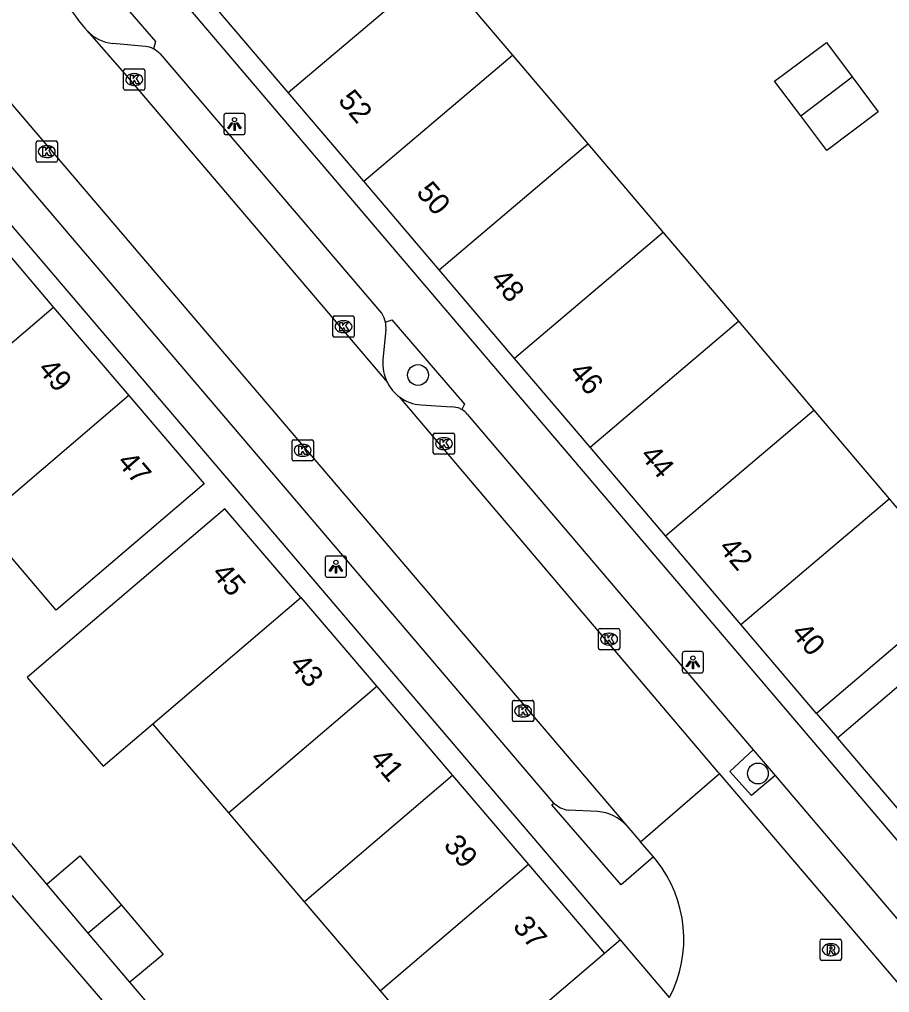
# Model space of a CAD drawing. Extents: x 160379 to 161131, y 383940 to 384849.
# Drawn here: x 160496.08 to 160537.01, y 384630.2 to 384675.97 of the extents above; entities that cross this region are included whole.
import ezdxf

# ---------------------------------------------------------------- set-up
doc = ezdxf.new("R2010")
doc.units = 0
for name, color, linetype in [('IMGEO_Boom', 7, 'Continuous'), ('IMGEO_Erf', 7, 'Continuous'), ('IMGEO_Kolk', 7, 'Continuous'), ('IMGEO_Lichtpunt', 7, 'Continuous'), ('IMGEO_Pand', 7, 'Continuous'), ('IMGEO_Pand_nummerreeks', 7, 'Continuous'), ('IMGEO_Parkeervlak_open', 7, 'Continuous'), ('IMGEO_Rijbaan_lokaal_open', 7, 'Continuous'), ('IMGEO_Rioolput', 7, 'Continuous'), ('IMGEO_Voetpad_open', 7, 'Continuous')]:
    doc.layers.add(name, color=color, linetype=linetype)

msp = doc.modelspace()

# ---------------------------------------------------------------- linework, layer by layer
at = {"layer": 'IMGEO_Boom'}
for centre in [(160514.825, 384659.244), (160530.817, 384640.501)]:
    msp.add_circle(centre, 0.489, dxfattribs=at)
at = {"layer": 'IMGEO_Erf'}
for points in [[(160533.571, 384643.324), (160534.556, 384642.176)], [(160490.311, 384641.034), (160508.84, 384619.505)], [(160497.358, 384635.292), (160494.128, 384639.095)], [(160504.36, 384627.069), (160501.263, 384630.684)]]:
    msp.add_lwpolyline(points, dxfattribs=at)
at = {"layer": 'IMGEO_Kolk'}
for p, q in [((160500.976, 384672.716), (160500.976, 384673.568)), ((160501.051, 384673.642), (160501.903, 384673.642)), ((160501.464, 384673.422), (160501.489, 384673.422)), ((160501.977, 384673.568), (160501.977, 384672.716)), ((160501.903, 384672.642), (160501.051, 384672.642)), ((160501.487, 384672.862), (160501.462, 384672.862)), ((160496.861, 384669.327), (160496.861, 384670.179)), ((160496.936, 384670.253), (160497.788, 384670.253)), ((160497.862, 384670.179), (160497.862, 384669.327)), ((160497.349, 384670.033), (160497.374, 384670.033)), ((160497.788, 384669.253), (160496.936, 384669.253)), ((160497.372, 384669.473), (160497.347, 384669.473)), ((160510.823, 384661.094), (160510.823, 384661.946)), ((160510.898, 384662.02), (160511.75, 384662.02)), ((160511.824, 384661.946), (160511.824, 384661.094)), ((160511.311, 384661.8), (160511.336, 384661.8)), ((160511.75, 384661.02), (160510.898, 384661.02)), ((160511.334, 384661.24), (160511.309, 384661.24)), ((160515.545, 384655.589), (160515.545, 384656.441)), ((160515.62, 384656.515), (160516.472, 384656.515)), ((160516.546, 384656.441), (160516.546, 384655.589)), ((160508.902, 384655.275), (160508.902, 384656.127)), ((160508.977, 384656.201), (160509.829, 384656.201)), ((160509.39, 384655.981), (160509.415, 384655.981)), ((160509.903, 384656.127), (160509.903, 384655.275)), ((160516.033, 384656.295), (160516.058, 384656.295)), ((160516.472, 384655.515), (160515.62, 384655.515)), ((160516.056, 384655.735), (160516.031, 384655.735)), ((160509.829, 384655.201), (160508.977, 384655.201)), ((160509.413, 384655.421), (160509.388, 384655.421)), ((160523.391, 384647.321), (160524.243, 384647.321)), ((160523.316, 384646.395), (160523.316, 384647.247)), ((160523.804, 384647.101), (160523.829, 384647.101)), ((160524.317, 384647.247), (160524.317, 384646.395)), ((160523.827, 384646.541), (160523.802, 384646.541)), ((160524.243, 384646.321), (160523.391, 384646.321)), ((160519.271, 384643.016), (160519.271, 384643.868)), ((160519.346, 384643.942), (160520.198, 384643.942)), ((160519.759, 384643.722), (160519.784, 384643.722)), ((160520.272, 384643.868), (160520.272, 384643.016)), ((160519.782, 384643.162), (160519.757, 384643.162)), ((160520.198, 384642.942), (160519.346, 384642.942))]:
    msp.add_line(p, q, dxfattribs=at)
for points in [[(160500.976, 384672.716), (160500.976, 384673.568)], [(160501.051, 384673.642), (160501.903, 384673.642)], [(160501.297, 384673.342), (160501.42, 384673.342), (160501.42, 384673.191), (160501.55, 384673.342), (160501.714, 384673.342), (160501.568, 384673.191), (160501.721, 384672.942), (160501.569, 384672.942), (160501.484, 384673.106), (160501.42, 384673.039), (160501.42, 384672.942), (160501.297, 384672.942), (160501.297, 384673.342)], [(160501.977, 384673.568), (160501.977, 384672.716)], [(160501.903, 384672.642), (160501.051, 384672.642)], [(160496.861, 384669.327), (160496.861, 384670.179)], [(160496.936, 384670.253), (160497.788, 384670.253)], [(160497.862, 384670.179), (160497.862, 384669.327)], [(160497.182, 384669.953), (160497.305, 384669.953), (160497.305, 384669.802), (160497.435, 384669.953), (160497.599, 384669.953), (160497.453, 384669.802), (160497.606, 384669.553), (160497.454, 384669.553), (160497.369, 384669.717), (160497.305, 384669.65), (160497.305, 384669.553), (160497.182, 384669.553), (160497.182, 384669.953)], [(160497.788, 384669.253), (160496.936, 384669.253)], [(160510.823, 384661.094), (160510.823, 384661.946)], [(160510.898, 384662.02), (160511.75, 384662.02)], [(160511.824, 384661.946), (160511.824, 384661.094)], [(160511.144, 384661.72), (160511.267, 384661.72), (160511.267, 384661.569), (160511.397, 384661.72), (160511.561, 384661.72), (160511.415, 384661.569), (160511.568, 384661.32), (160511.416, 384661.32), (160511.331, 384661.484), (160511.267, 384661.417), (160511.267, 384661.32), (160511.144, 384661.32), (160511.144, 384661.72)], [(160511.75, 384661.02), (160510.898, 384661.02)], [(160515.545, 384655.589), (160515.545, 384656.441)], [(160515.62, 384656.515), (160516.472, 384656.515)], [(160516.546, 384656.441), (160516.546, 384655.589)], [(160508.902, 384655.275), (160508.902, 384656.127)], [(160508.977, 384656.201), (160509.829, 384656.201)], [(160509.903, 384656.127), (160509.903, 384655.275)], [(160515.866, 384656.215), (160515.989, 384656.215), (160515.989, 384656.064), (160516.119, 384656.215), (160516.283, 384656.215), (160516.137, 384656.064), (160516.29, 384655.815), (160516.138, 384655.815), (160516.053, 384655.979), (160515.989, 384655.912), (160515.989, 384655.815), (160515.866, 384655.815), (160515.866, 384656.215)], [(160509.223, 384655.901), (160509.346, 384655.901), (160509.346, 384655.75), (160509.476, 384655.901), (160509.64, 384655.901), (160509.494, 384655.75), (160509.647, 384655.501), (160509.495, 384655.501), (160509.41, 384655.665), (160509.346, 384655.598), (160509.346, 384655.501), (160509.223, 384655.501), (160509.223, 384655.901)], [(160516.472, 384655.515), (160515.62, 384655.515)], [(160509.829, 384655.201), (160508.977, 384655.201)], [(160523.391, 384647.321), (160524.243, 384647.321)], [(160523.316, 384646.395), (160523.316, 384647.247)], [(160523.637, 384647.021), (160523.76, 384647.021), (160523.76, 384646.87), (160523.89, 384647.021), (160524.054, 384647.021), (160523.908, 384646.87), (160524.061, 384646.621), (160523.909, 384646.621), (160523.824, 384646.785), (160523.76, 384646.718), (160523.76, 384646.621), (160523.637, 384646.621), (160523.637, 384647.021)], [(160524.317, 384647.247), (160524.317, 384646.395)], [(160524.243, 384646.321), (160523.391, 384646.321)], [(160519.271, 384643.016), (160519.271, 384643.868)], [(160519.346, 384643.942), (160520.198, 384643.942)], [(160519.592, 384643.642), (160519.715, 384643.642), (160519.715, 384643.491), (160519.845, 384643.642), (160520.009, 384643.642), (160519.863, 384643.491), (160520.016, 384643.242), (160519.864, 384643.242), (160519.779, 384643.406), (160519.715, 384643.339), (160519.715, 384643.242), (160519.592, 384643.242), (160519.592, 384643.642)], [(160520.272, 384643.868), (160520.272, 384643.016)], [(160520.198, 384642.942), (160519.346, 384642.942)]]:
    msp.add_lwpolyline(points, dxfattribs=at)
for centre, start, end in [((160501.053, 384673.566), 91.552, 178.448), ((160501.053, 384673.566), 91.552, 178.448), ((160501.901, 384673.566), 1.552, 88.448), ((160501.901, 384673.566), 1.552, 88.448), ((160501.053, 384672.718), 181.552, 268.448), ((160501.053, 384672.718), 181.552, 268.448), ((160501.901, 384672.718), 271.552, 358.448), ((160501.901, 384672.718), 271.552, 358.448), ((160496.938, 384670.177), 91.552, 178.448), ((160496.938, 384670.177), 91.552, 178.448), ((160497.786, 384670.177), 1.552, 88.448), ((160497.786, 384670.177), 1.552, 88.448), ((160496.938, 384669.329), 181.552, 268.448), ((160496.938, 384669.329), 181.552, 268.448), ((160497.786, 384669.329), 271.552, 358.448), ((160497.786, 384669.329), 271.552, 358.448), ((160510.9, 384661.944), 91.552, 178.448), ((160510.9, 384661.944), 91.552, 178.448), ((160511.748, 384661.944), 1.552, 88.448), ((160511.748, 384661.944), 1.552, 88.448), ((160510.9, 384661.096), 181.552, 268.448), ((160510.9, 384661.096), 181.552, 268.448), ((160511.748, 384661.096), 271.552, 358.448), ((160511.748, 384661.096), 271.552, 358.448), ((160515.622, 384656.439), 91.552, 178.448), ((160515.622, 384656.439), 91.552, 178.448), ((160516.47, 384656.439), 1.552, 88.448), ((160516.47, 384656.439), 1.552, 88.448), ((160508.979, 384656.125), 91.552, 178.448), ((160508.979, 384656.125), 91.552, 178.448), ((160509.827, 384656.125), 1.552, 88.448), ((160509.827, 384656.125), 1.552, 88.448), ((160515.622, 384655.591), 181.552, 268.448), ((160515.622, 384655.591), 181.552, 268.448), ((160516.47, 384655.591), 271.552, 358.448), ((160516.47, 384655.591), 271.552, 358.448), ((160508.979, 384655.277), 181.552, 268.448), ((160508.979, 384655.277), 181.552, 268.448), ((160509.827, 384655.277), 271.552, 358.448), ((160509.827, 384655.277), 271.552, 358.448), ((160523.393, 384647.245), 91.552, 178.448), ((160523.393, 384647.245), 91.552, 178.448), ((160524.241, 384647.245), 1.552, 88.448), ((160524.241, 384647.245), 1.552, 88.448), ((160523.393, 384646.397), 181.552, 268.448), ((160523.393, 384646.397), 181.552, 268.448), ((160524.241, 384646.397), 271.552, 358.448), ((160524.241, 384646.397), 271.552, 358.448), ((160519.348, 384643.866), 91.552, 178.448), ((160519.348, 384643.866), 91.552, 178.448), ((160520.196, 384643.866), 1.552, 88.448), ((160520.196, 384643.866), 1.552, 88.448), ((160519.348, 384643.018), 181.552, 268.448), ((160519.348, 384643.018), 181.552, 268.448), ((160520.196, 384643.018), 271.552, 358.448), ((160520.196, 384643.018), 271.552, 358.448)]:
    msp.add_arc(centre, 0.0765, start, end, dxfattribs=at)
for centre, major_axis, ratio, start_param, end_param in [((160501.463, 384673.142), (-0.387, 0.002), 0.722429, 4.712389, 7.853982), ((160501.488, 384673.142), (-0.39, 0.002), 0.717154, 1.570796, 4.712389), ((160497.348, 384669.753), (-0.387, 0.002), 0.722429, 4.712389, 7.853982), ((160497.373, 384669.753), (-0.39, 0.002), 0.717154, 1.570796, 4.712389), ((160511.31, 384661.52), (-0.387, 0.002), 0.722429, 4.712389, 7.853982), ((160511.335, 384661.52), (-0.39, 0.002), 0.717154, 1.570796, 4.712389), ((160509.389, 384655.701), (-0.387, 0.002), 0.722429, 4.712389, 7.853982), ((160509.414, 384655.701), (-0.39, 0.002), 0.717154, 1.570796, 4.712389), ((160516.032, 384656.015), (-0.387, 0.002), 0.722429, 4.712389, 7.853982), ((160516.057, 384656.015), (-0.39, 0.002), 0.717154, 1.570796, 4.712389), ((160523.803, 384646.821), (-0.387, 0.002), 0.722429, 4.712389, 7.853982), ((160523.828, 384646.821), (-0.39, 0.002), 0.717154, 1.570796, 4.712389), ((160519.758, 384643.442), (-0.387, 0.002), 0.722429, 4.712389, 7.853982), ((160519.783, 384643.442), (-0.39, 0.002), 0.717154, 1.570796, 4.712389)]:
    msp.add_ellipse(centre, major_axis=major_axis, ratio=ratio, start_param=start_param, end_param=end_param, dxfattribs=at)
at = {"layer": 'IMGEO_Lichtpunt'}
for p, q in [((160506.596, 384671.548), (160505.788, 384671.548)), ((160506.596, 384671.548), (160505.788, 384671.548)), ((160505.694, 384671.453), (160505.694, 384670.646)), ((160505.694, 384671.453), (160505.694, 384670.646)), ((160506.69, 384670.646), (160506.69, 384671.453)), ((160506.69, 384670.646), (160506.69, 384671.453)), ((160505.788, 384670.552), (160506.596, 384670.552)), ((160505.788, 384670.552), (160506.596, 384670.552)), ((160510.465, 384650.635), (160510.465, 384649.828)), ((160510.465, 384650.635), (160510.465, 384649.828)), ((160511.367, 384650.73), (160510.559, 384650.73)), ((160511.367, 384650.73), (160510.559, 384650.73)), ((160511.461, 384649.828), (160511.461, 384650.635)), ((160511.461, 384649.828), (160511.461, 384650.635)), ((160510.559, 384649.734), (160511.367, 384649.734)), ((160510.559, 384649.734), (160511.367, 384649.734)), ((160527.26, 384646.137), (160527.26, 384645.33)), ((160527.26, 384646.137), (160527.26, 384645.33)), ((160528.162, 384646.232), (160527.354, 384646.232)), ((160528.162, 384646.232), (160527.354, 384646.232)), ((160528.256, 384645.33), (160528.256, 384646.137)), ((160528.256, 384645.33), (160528.256, 384646.137)), ((160527.354, 384645.236), (160528.162, 384645.236)), ((160527.354, 384645.236), (160528.162, 384645.236))]:
    msp.add_line(p, q, dxfattribs=at)
for points in [[(160506.068, 384671.117), (160506.107, 384671.089), (160505.919, 384670.827), (160505.881, 384670.854), (160506.068, 384671.117)], [(160506.17, 384671.069), (160506.217, 384671.069), (160506.217, 384670.747), (160506.17, 384670.747), (160506.17, 384671.069)], [(160506.28, 384671.089), (160506.318, 384671.116), (160506.505, 384670.854), (160506.466, 384670.826), (160506.28, 384671.089)], [(160510.839, 384650.299), (160510.878, 384650.271), (160510.69, 384650.009), (160510.652, 384650.036), (160510.839, 384650.299)], [(160510.941, 384650.251), (160510.988, 384650.251), (160510.988, 384649.929), (160510.941, 384649.929), (160510.941, 384650.251)], [(160511.051, 384650.271), (160511.089, 384650.298), (160511.276, 384650.036), (160511.237, 384650.008), (160511.051, 384650.271)], [(160527.634, 384645.801), (160527.673, 384645.773), (160527.485, 384645.511), (160527.447, 384645.538), (160527.634, 384645.801)], [(160527.736, 384645.753), (160527.783, 384645.753), (160527.783, 384645.431), (160527.736, 384645.431), (160527.736, 384645.753)], [(160527.846, 384645.773), (160527.884, 384645.8), (160528.071, 384645.538), (160528.032, 384645.51), (160527.846, 384645.773)]]:
    msp.add_lwpolyline(points, dxfattribs=at)
for centre in [(160506.193, 384671.251), (160510.964, 384650.433), (160527.759, 384645.935)]:
    msp.add_circle(centre, 0.0994, dxfattribs=at)
for centre, start, end in [((160505.788, 384671.453), 90, 180), ((160505.788, 384671.453), 90, 180), ((160506.596, 384671.453), 0, 90), ((160506.596, 384671.453), 0, 90), ((160505.788, 384670.646), 180, 270), ((160505.788, 384670.646), 180, 270), ((160506.596, 384670.646), 270, 0), ((160506.596, 384670.646), 270, 360), ((160510.559, 384650.635), 90, 180), ((160510.559, 384650.635), 90, 180), ((160511.367, 384650.635), 0, 90), ((160511.367, 384650.635), 0, 90), ((160510.559, 384649.828), 180, 270), ((160510.559, 384649.828), 180, 270), ((160511.367, 384649.828), 270, 0), ((160511.367, 384649.828), 270, 360), ((160527.354, 384646.137), 90, 180), ((160527.354, 384646.137), 90, 180), ((160528.162, 384646.137), 0, 90), ((160528.162, 384646.137), 0, 90), ((160527.354, 384645.33), 180, 270), ((160527.354, 384645.33), 180, 270), ((160528.162, 384645.33), 270, 0), ((160528.162, 384645.33), 270, 360)]:
    msp.add_arc(centre, 0.0946, start, end, dxfattribs=at)
at = {"layer": 'IMGEO_Pand'}
for points in [[(160508.724, 384672.527), (160500.837, 384681.797)], [(160514.045, 384677.042), (160515.722, 384678.465), (160519.266, 384674.291)], [(160508.724, 384672.527), (160514.045, 384677.042)], [(160532.833, 384671.439), (160531.603, 384673.07), (160534.039, 384674.883), (160535.252, 384673.262)], [(160512.275, 384668.354), (160519.266, 384674.291)], [(160519.266, 384674.291), (160522.811, 384670.117)], [(160535.252, 384673.262), (160536.48, 384671.619), (160534.062, 384669.807), (160532.833, 384671.439)], [(160532.833, 384671.439), (160535.252, 384673.262)], [(160512.275, 384668.354), (160508.724, 384672.527)], [(160515.823, 384664.184), (160522.811, 384670.117)], [(160522.811, 384670.117), (160526.355, 384665.943)], [(160515.823, 384664.184), (160512.275, 384668.354)], [(160494.149, 384666.573), (160497.685, 384662.426)], [(160526.355, 384665.943), (160519.371, 384660.013)], [(160526.355, 384665.943), (160529.899, 384661.769)], [(160519.371, 384660.013), (160515.823, 384664.184)], [(160497.685, 384662.426), (160490.722, 384656.481)], [(160497.685, 384662.426), (160501.222, 384658.279)], [(160522.92, 384655.843), (160529.899, 384661.769)], [(160529.899, 384661.769), (160533.443, 384657.595)], [(160522.92, 384655.843), (160519.371, 384660.013)], [(160501.222, 384658.279), (160504.77, 384654.119), (160497.8, 384648.191), (160494.261, 384652.336)], [(160501.222, 384658.279), (160494.261, 384652.336)], [(160526.468, 384651.672), (160533.443, 384657.595)], [(160533.443, 384657.595), (160536.988, 384653.421)], [(160526.468, 384651.672), (160522.92, 384655.843)], [(160530.017, 384647.502), (160536.988, 384653.421)], [(160536.988, 384653.421), (160540.532, 384649.247), (160533.571, 384643.324)], [(160509.315, 384648.773), (160505.745, 384652.957), (160498.784, 384647.018), (160496.445, 384645.023), (160500.015, 384640.838), (160502.354, 384642.834)], [(160530.017, 384647.502), (160526.468, 384651.672)], [(160502.354, 384642.834), (160509.315, 384648.773)], [(160509.315, 384648.773), (160512.885, 384644.588)], [(160534.556, 384642.176), (160541.51, 384648.108), (160545.055, 384643.949)], [(160533.571, 384643.324), (160530.017, 384647.502)], [(160512.885, 384644.588), (160505.924, 384638.649)], [(160512.885, 384644.588), (160516.455, 384640.404)], [(160505.924, 384638.649), (160502.354, 384642.834)], [(160538.1, 384638.021), (160534.556, 384642.176)], [(160516.455, 384640.404), (160509.494, 384634.465)], [(160516.455, 384640.404), (160520.025, 384636.219)], [(160509.494, 384634.465), (160505.924, 384638.649)], [(160497.358, 384635.292), (160498.921, 384636.636), (160500.882, 384634.309)], [(160520.025, 384636.219), (160513.064, 384630.28)], [(160520.025, 384636.219), (160523.595, 384632.035)], [(160499.312, 384632.986), (160497.358, 384635.292)], [(160513.064, 384630.28), (160509.494, 384634.465)], [(160500.882, 384634.309), (160499.312, 384632.986)], [(160500.882, 384634.309), (160502.843, 384631.981), (160501.263, 384630.684)], [(160501.263, 384630.684), (160499.312, 384632.986)], [(160523.595, 384632.035), (160516.634, 384626.096)], [(160516.634, 384626.096), (160513.064, 384630.28)]]:
    msp.add_lwpolyline(points, dxfattribs=at)
at = {"layer": 'IMGEO_Parkeervlak_open'}
for points in [[(160502.006, 384674.699), (160500.462, 384674.837)], [(160513.32, 384661.387), (160513.174, 384659.965)], [(160514.972, 384657.834), (160516.405, 384657.74)], [(160531.621, 384640.401), (160530.508, 384639.465), (160529.494, 384640.594), (160530.592, 384641.609)], [(160523.281, 384638.711), (160521.889, 384638.771)]]:
    msp.add_lwpolyline(points, dxfattribs=at)
for centre, radius, start, end in [((160500.668, 384676.756), 1.93, 223.8471, 263.8762), ((160501.883, 384673.615), 1.091, 63.0989, 83.5026), ((160512.125, 384661.472), 1.198, 355.9314, 12.1916), ((160515.129, 384659.79), 1.963, 174.8713, 207.3804), ((160515.123, 384659.774), 1.946, 233.197, 265.5549), ((160516.412, 384656.706), 1.034, 67.4534, 90.3645), ((160516.61, 384657.167), 0.532, 58.7363, 68.1336), ((160522.126, 384640.062), 1.313, 226.4391, 259.6104), ((160523.136, 384636.698), 2.018, 41.5211, 85.887)]:
    msp.add_arc(centre, radius, start, end, dxfattribs=at)
at = {"layer": 'IMGEO_Rijbaan_lokaal_open'}
for points in [[(160499.276, 384675.419), (160499.155, 384675.557)], [(160499.276, 384675.419), (160501.113, 384673.317), (160513.386, 384658.887)], [(160493.666, 384674.37), (160524.647, 384638.036)], [(160529.002, 384640.499), (160528.953, 384640.556), (160513.957, 384658.216)], [(160525.3, 384637.294), (160529.002, 384640.499)], [(160541.279, 384626.131), (160529.002, 384640.499)], [(160524.647, 384638.036), (160525.3, 384637.294)], [(160525.902, 384636.576), (160525.3, 384637.294)], [(160526.047, 384636.403), (160525.902, 384636.576)]]:
    msp.add_lwpolyline(points, dxfattribs=at)
for centre, radius, start, end in [((160508.488, 384683.498), 12.254, 211.4701, 220.3947), ((160515.122, 384659.786), 1.955, 207.3769, 233.4166), ((160521.375, 384632.709), 5.956, 332.5798, 38.3353)]:
    msp.add_arc(centre, radius, start, end, dxfattribs=at)
at = {"layer": 'IMGEO_Rioolput'}
for p, q in [((160533.744, 384631.786), (160533.744, 384632.638)), ((160533.819, 384632.712), (160534.671, 384632.712)), ((160534.745, 384632.638), (160534.745, 384631.786)), ((160534.232, 384632.492), (160534.257, 384632.492)), ((160534.671, 384631.712), (160533.819, 384631.712)), ((160534.255, 384631.932), (160534.23, 384631.932))]:
    msp.add_line(p, q, dxfattribs=at)
for points in [[(160533.744, 384631.786), (160533.744, 384632.638)], [(160533.819, 384632.712), (160534.671, 384632.712)], [(160534.745, 384632.638), (160534.745, 384631.786)], [(160534.333, 384632.41), (160534.081, 384632.412), (160534.081, 384632.012)], [(160534.081, 384632.012), (160534.205, 384632.012), (160534.205, 384632.174), (160534.216, 384632.174)], [(160534.259, 384632.331), (160534.205, 384632.331), (160534.205, 384632.25)], [(160534.205, 384632.25), (160534.257, 384632.25)], [(160534.671, 384631.712), (160533.819, 384631.712)], [(160534.263, 384632.145), (160534.334, 384632.012), (160534.474, 384632.012), (160534.409, 384632.138)]]:
    msp.add_lwpolyline(points, dxfattribs=at)
for centre, radius, start, end in [((160533.821, 384632.636), 0.0765, 91.552, 178.448), ((160533.821, 384632.636), 0.0765, 91.552, 178.448), ((160534.669, 384632.636), 0.0765, 1.552, 88.448), ((160534.669, 384632.636), 0.0765, 1.552, 88.448), ((160534.215, 384632.121), 0.0533, 26.0293, 88.6989), ((160534.241, 384632.439), 0.19, 274.7715, 282.9687), ((160534.265, 384632.235), 0.0964, 77.0061, 93.1865), ((160534.279, 384632.292), 0.0378, 276.6634, 79.6772), ((160534.332, 384632.3), 0.109, 350.3612, 89.416), ((160534.33, 384632.3), 0.112, 277.5842, 350.9817), ((160534.314, 384632.085), 0.108, 29.5134, 73.7905), ((160533.821, 384631.788), 0.0765, 181.552, 268.448), ((160533.821, 384631.788), 0.0765, 181.552, 268.448), ((160534.669, 384631.788), 0.0765, 271.552, 358.448), ((160534.669, 384631.788), 0.0765, 271.552, 358.448)]:
    msp.add_arc(centre, radius, start, end, dxfattribs=at)
for centre, major_axis, ratio, start_param, end_param in [((160534.231, 384632.212), (-0.387, 0.002), 0.722429, 4.712389, 7.853982), ((160534.256, 384632.212), (-0.39, 0.002), 0.717154, 1.570796, 4.712389)]:
    msp.add_ellipse(centre, major_axis=major_axis, ratio=ratio, start_param=start_param, end_param=end_param, dxfattribs=at)
at = {"layer": 'IMGEO_Voetpad_open'}
for points in [[(160524.356, 384632.684), (160487.022, 384676.465), (160487, 384704.676), (160523.198, 384731.929), (160524.022, 384732.549)], [(160558.691, 384612.377), (160544.574, 384628.905), (160499.831, 384681.477), (160499.817, 384698.107), (160517.199, 384711.18), (160531.839, 384722.221)], [(160498.036, 384677.101), (160499.528, 384678.355), (160502.475, 384674.925), (160502.376, 384674.588)], [(160521.221, 384639.111), (160492.234, 384673.098), (160491.465, 384674.139), (160490.998, 384674.851)], [(160502.694, 384674.35), (160513.111, 384662.147), (160513.133, 384662.114)], [(160513.296, 384661.725), (160513.591, 384661.836), (160517.013, 384657.874), (160516.886, 384657.622)], [(160517.141, 384657.401), (160530.592, 384641.609)], [(160530.592, 384641.609), (160531.621, 384640.401)], [(160531.621, 384640.401), (160538.686, 384632.106)], [(160525.902, 384636.576), (160524.378, 384635.261), (160521.123, 384639.026), (160521.221, 384639.111)], [(160524.356, 384632.684), (160523.595, 384632.035)], [(160526.662, 384629.966), (160524.356, 384632.684)]]:
    msp.add_lwpolyline(points, dxfattribs=at)
for centre, radius, start, end in [((160501.876, 384673.589), 1.117, 42.9448, 63.4308), ((160512.146, 384661.472), 1.177, 12.4174, 33.0522), ((160516.487, 384656.904), 0.822, 37.2345, 60.9367)]:
    msp.add_arc(centre, radius, start, end, dxfattribs=at)

# ---------------------------------------------------------------- texts
at = {"layer": 'IMGEO_Pand_nummerreeks'}
for s, rotation, p in [('52', 310.3933, (160511.028, 384672.134)), ('50', 310.3933, (160514.706, 384667.811)), ('48', 310.3933, (160518.19, 384663.716)), ('49', 310.4621, (160496.901, 384659.493)), ('46', 310.3933, (160521.899, 384659.357)), ('44', 310.3933, (160525.236, 384655.435)), ('47', 310.4621, (160500.628, 384655.124)), ('42', 310.3933, (160528.93, 384651.094)), ('45', 310.4678, (160505.08, 384649.884)), ('40', 310.3933, (160532.341, 384647.084)), ('43', 310.4678, (160508.736, 384645.6)), ('41', 310.4678, (160512.518, 384641.166)), ('39', 310.4678, (160515.988, 384637.099)), ('37', 310.4678, (160519.244, 384633.283))]:
    msp.add_text(s, height=1, rotation=rotation, dxfattribs=at).set_placement(p)

doc.saveas('drawing.dxf')
